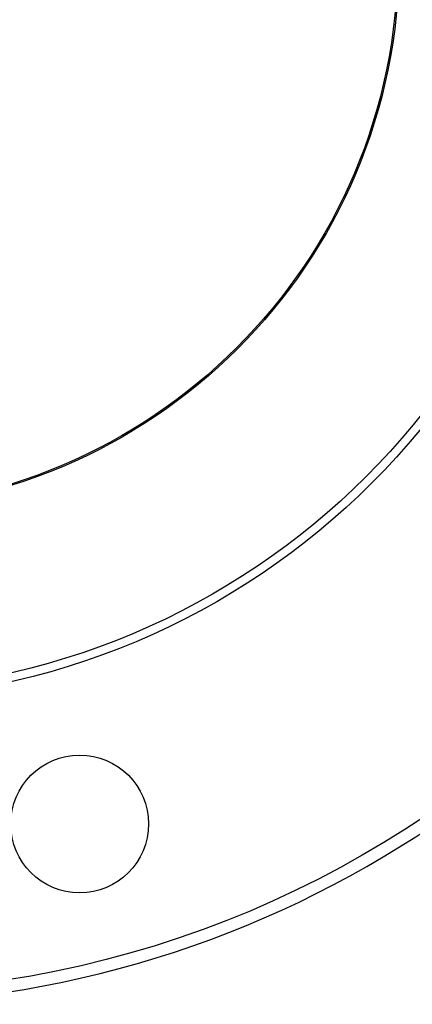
# Model space of a CAD drawing. Header units: inches. Extents: x 24 to 1128, y -69 to 748.
# Tile 473 of 656: x 612.03 to 614.88, y 343.33 to 350.48. Entities that reach past the tile are written whole.
import ezdxf

# ---------------------------------------------------------------- set-up
doc = ezdxf.new("R2010")
doc.units = ezdxf.units.IN
doc.header["$LTSCALE"] = 32
doc.header["$MEASUREMENT"] = 0
doc.layers.add('Visible (ANSI)', color=7, linetype='Continuous', lineweight=30)

msp = doc.modelspace()

# ---------------------------------------------------------------- linework, layer by layer
at = {"layer": 'Visible (ANSI)'}
for centre, radius in [((610.78063, 350.92117), 7.5), ((610.78063, 350.92117), 5.378), ((610.78063, 350.92117), 5.315), ((610.78063, 350.92117), 4), ((610.78063, 350.92117), 3.99), ((612.46296, 344.64265), 0.5)]:
    msp.add_circle(centre, radius, dxfattribs=at)
msp.add_arc((610.78063, 350.92117), 7.588, 134.247392, 45.752608, dxfattribs=at)

doc.saveas('drawing.dxf')
